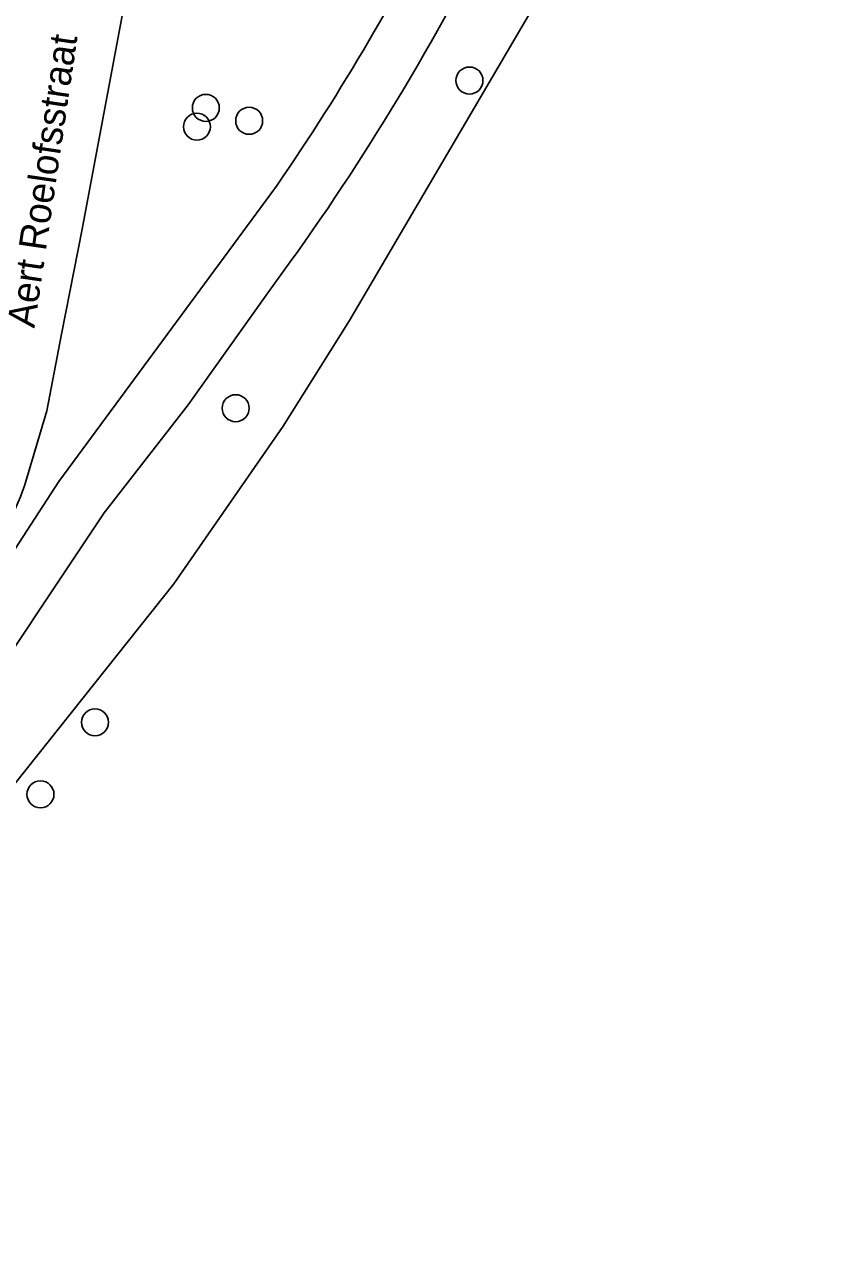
# Model space of a CAD drawing. Extents: x 161087 to 161922, y 382574 to 383873.
# Drawn here: x 161891.01 to 161920.29, y 383278.18 to 383322.36 of the extents above; entities that cross this region are included whole.
import ezdxf

# ---------------------------------------------------------------- set-up
doc = ezdxf.new("R2010")
doc.units = 0
for name, color, linetype in [('IMGEO_Boom', 7, 'Continuous'), ('IMGEO_Openbare_ruimte_label', 7, 'Continuous'), ('IMGEO_Rijbaan_lokaal_open', 7, 'Continuous'), ('IMGEO_Voetpad_halfverhard', 7, 'Continuous'), ('IMGEO_Waterloop', 7, 'Continuous')]:
    doc.layers.add(name, color=color, linetype=linetype)

msp = doc.modelspace()

# ---------------------------------------------------------------- linework, layer by layer
at = {"layer": 'IMGEO_Boom'}
for centre in [(161907.155, 383320.324), (161897.593, 383319.333), (161899.165, 383318.863), (161897.269, 383318.648), (161898.676, 383308.442), (161893.573, 383297.052), (161891.596, 383294.441)]:
    msp.add_circle(centre, 0.489, dxfattribs=at)
at = {"layer": 'IMGEO_Rijbaan_lokaal_open'}
msp.add_lwpolyline([(161895.553, 383328.091), (161894.941, 383324.75), (161893.104, 383314.929), (161892.364, 383311.129), (161891.829, 383308.348), (161891.012, 383305.632)], dxfattribs=at)
msp.add_arc((161884.431, 383307.738), 6.91, 314.2441, 342.2536, dxfattribs=at)
at = {"layer": 'IMGEO_Voetpad_halfverhard'}
for points in [[(161899.954, 383316.214), (161892.26, 383305.78), (161886.392, 383296.745), (161884.319, 383293.097), (161883.546, 383292.079), (161881.168, 383296.908)], [(161899.819, 383312.594), (161896.947, 383308.559), (161893.91, 383304.647), (161888.661, 383296.788), (161885.95, 383291.823), (161871.217, 383272.794), (161870.511, 383271.32), (161860.369, 383250), (161854.152, 383236.931), (161845.555, 383219.763)]]:
    msp.add_lwpolyline(points, dxfattribs=at)
for centre, radius, start, end in [((161833.335, 383362.754), 81.265, 325.06208, 333.80661), ((161827.9, 383365.887), 89.513, 323.46089, 333.17201)]:
    msp.add_arc(centre, radius, start, end, dxfattribs=at)
at = {"layer": 'IMGEO_Waterloop'}
msp.add_lwpolyline([(161920.29, 383350.119), (161915.414, 383335.693), (161913.577, 383330.256), (161912.735, 383328.548), (161902.807, 383311.623), (161900.395, 383307.79), (161896.434, 383302.072), (161890.234, 383294.273), (161887.635, 383291.219), (161880.826, 383282.395), (161875.719, 383275.247)], dxfattribs=at)

# ---------------------------------------------------------------- texts
at = {"layer": 'IMGEO_Openbare_ruimte_label'}
msp.add_text('Aert Roelofsstraat', height=1, rotation=81.6024, dxfattribs=at).set_placement((161891.376, 383311.325))

doc.saveas('drawing.dxf')
